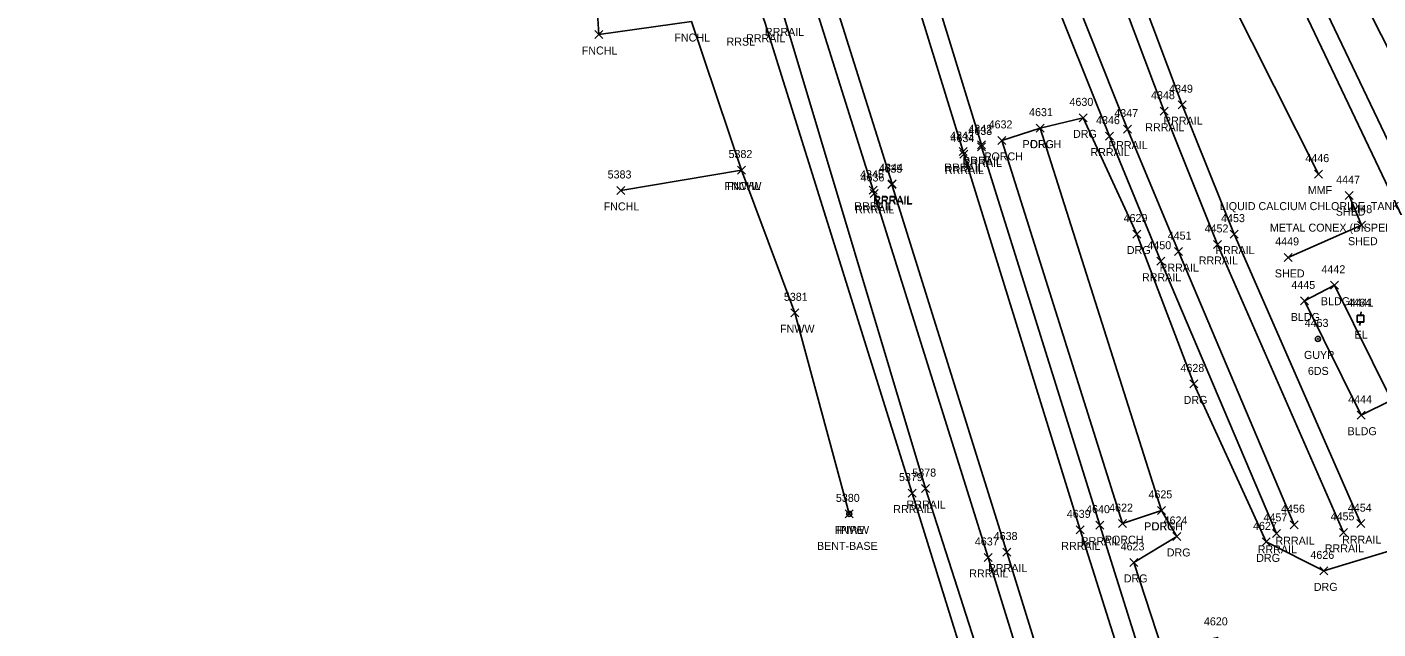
# Model space of a CAD drawing. Extents: x 1462668 to 1465147, y 550359 to 557351.
# Drawn here: x 1463609.8 to 1463947.5, y 555056.5 to 555207 of the extents above; entities that cross this region are included whole.
import ezdxf

# ---------------------------------------------------------------- set-up
doc = ezdxf.new("R2010")
doc.units = 0
for name, color, linetype in [('L_A', 7, 'Continuous'), ('L_C', 7, 'Continuous'), ('L_I', 7, 'Continuous'), ('L_TIC', 7, 'Continuous'), ('LBC', 7, 'Continuous'), ('LBF', 7, 'Continuous'), ('LDEFAULT', 7, 'Continuous'), ('LFNC', 7, 'Continuous'), ('M_A', 7, 'Continuous'), ('M_C', 7, 'Continuous'), ('M_I', 7, 'Continuous'), ('MPIP', 7, 'Continuous'), ('R_A', 7, 'Continuous'), ('R_I', 7, 'Continuous'), ('R_TIC', 7, 'Continuous'), ('RDG', 7, 'Continuous'), ('RR', 7, 'Continuous'), ('U_A', 7, 'Continuous'), ('U_C', 7, 'Continuous'), ('U_I', 7, 'Continuous'), ('UEPT', 7, 'Continuous'), ('UPGW', 7, 'Continuous')]:
    doc.layers.add(name, color=color, linetype=linetype)

msp = doc.modelspace()

# ---------------------------------------------------------------- linework, layer by layer
at = {"layer": 'L_TIC'}
for points in [[(1463751.75, 555204.1), (1463753.75, 555206.1)], [(1463753.75, 555204.1), (1463751.75, 555206.1)], [(1463862.04, 555180.69), (1463864.04, 555182.69)], [(1463864.04, 555180.69), (1463862.04, 555182.69)], [(1463852.49, 555177.63), (1463854.49, 555179.63)], [(1463854.49, 555177.63), (1463852.49, 555179.63)], [(1463852.49, 555177.63), (1463854.49, 555179.63)], [(1463854.49, 555177.63), (1463852.49, 555179.63)], [(1463787.44, 555170.22), (1463789.44, 555172.22)], [(1463789.44, 555170.22), (1463787.44, 555172.22)], [(1463787.44, 555170.22), (1463789.44, 555172.22)], [(1463789.44, 555170.22), (1463787.44, 555172.22)], [(1463787.44, 555170.22), (1463789.44, 555172.22)], [(1463789.44, 555170.22), (1463787.44, 555172.22)], [(1463931.68, 555169.2), (1463933.68, 555171.2)], [(1463933.68, 555169.2), (1463931.68, 555171.2)], [(1463757.22, 555165.12), (1463759.22, 555167.12)], [(1463759.22, 555165.12), (1463757.22, 555167.12)], [(1463939.33, 555163.82), (1463941.33, 555165.82)], [(1463941.33, 555163.82), (1463939.33, 555165.82)], [(1463942.37, 555156.44), (1463944.37, 555158.44)], [(1463944.37, 555156.44), (1463942.37, 555158.44)], [(1463924.09, 555148.38), (1463926.09, 555150.38)], [(1463926.09, 555148.38), (1463924.09, 555150.38)], [(1463935.65, 555141.43), (1463937.65, 555143.43)], [(1463937.65, 555141.43), (1463935.65, 555143.43)], [(1463935.65, 555141.43), (1463937.65, 555143.43)], [(1463937.65, 555141.43), (1463935.65, 555143.43)], [(1463928.12, 555137.49), (1463930.12, 555139.49)], [(1463930.12, 555137.49), (1463928.12, 555139.49)], [(1463928.12, 555137.49), (1463930.12, 555139.49)], [(1463930.12, 555137.49), (1463928.12, 555139.49)], [(1463800.71, 555134.53), (1463802.71, 555136.53)], [(1463802.71, 555134.53), (1463800.71, 555136.53)], [(1463942.32, 555108.94), (1463944.32, 555110.94)], [(1463944.32, 555108.94), (1463942.32, 555110.94)], [(1463814.35, 555084.27), (1463816.35, 555086.27)], [(1463816.35, 555084.27), (1463814.35, 555086.27)], [(1463892.44, 555085.15), (1463894.44, 555087.15)], [(1463894.44, 555085.15), (1463892.44, 555087.15)], [(1463882.62, 555081.83), (1463884.62, 555083.83)], [(1463884.62, 555081.83), (1463882.62, 555083.83)], [(1463882.62, 555081.83), (1463884.62, 555083.83)], [(1463884.62, 555081.83), (1463882.62, 555083.83)]]:
    msp.add_lwpolyline(points, dxfattribs=at)
at = {"layer": 'LBC'}
for points in [[(1463940.33, 555164.82), (1463943.37, 555157.44), (1463925.09, 555149.38)], [(1463936.65, 555142.43), (1463950.91, 555113.66), (1463943.32, 555109.94), (1463929.12, 555138.49)], [(1463936.65, 555142.43), (1463929.12, 555138.49)]]:
    msp.add_lwpolyline(points, dxfattribs=at)
at = {"layer": 'LBF'}
for points in [[(1463883.62, 555082.83), (1463893.44, 555086.15), (1463863.04, 555181.69), (1463853.49, 555178.63)], [(1463883.62, 555082.83), (1463853.49, 555178.63)]]:
    msp.add_lwpolyline(points, dxfattribs=at)
at = {"layer": 'LDEFAULT'}
msp.add_lwpolyline([(1463932.68, 555170.2), (1463910.48, 555214.3)], dxfattribs=at)
at = {"layer": 'LFNC'}
for points in [[(1463788.44, 555171.22), (1463775.88, 555208.34), (1463752.75, 555205.1), (1463750.07, 555247.83)], [(1463788.44, 555171.22), (1463758.22, 555166.12)], [(1463815.35, 555085.27), (1463801.71, 555135.53), (1463788.44, 555171.22)]]:
    msp.add_lwpolyline(points, dxfattribs=at)
at = {"layer": 'MPIP'}
for radius in [0.625, 0.0833]:
    msp.add_circle((1463815.35, 555085.27), radius, dxfattribs=at)
at = {"layer": 'R_TIC'}
for points in [[(1463893.04, 555184.93), (1463895.04, 555186.93)], [(1463895.04, 555184.93), (1463893.04, 555186.93)], [(1463897.57, 555186.55), (1463899.57, 555188.55)], [(1463899.57, 555186.55), (1463897.57, 555188.55)], [(1463872.79, 555183.26), (1463874.79, 555185.26)], [(1463874.79, 555183.26), (1463872.79, 555185.26)], [(1463862.04, 555180.69), (1463864.04, 555182.69)], [(1463864.04, 555180.69), (1463862.04, 555182.69)], [(1463879.36, 555178.69), (1463881.36, 555180.69)], [(1463881.36, 555178.69), (1463879.36, 555180.69)], [(1463883.86, 555180.45), (1463885.86, 555182.45)], [(1463885.86, 555180.45), (1463883.86, 555182.45)], [(1463842.81, 555174.84), (1463844.81, 555176.84)], [(1463844.81, 555174.84), (1463842.81, 555176.84)], [(1463847.38, 555176.53), (1463849.38, 555178.53)], [(1463849.38, 555176.53), (1463847.38, 555178.53)], [(1463847.44, 555176), (1463849.44, 555178)], [(1463849.44, 555176), (1463847.44, 555178)], [(1463842.97, 555174.21), (1463844.97, 555176.21)], [(1463844.97, 555174.21), (1463842.97, 555176.21)], [(1463820.31, 555165.17), (1463822.31, 555167.17)], [(1463822.31, 555165.17), (1463820.31, 555167.17)], [(1463824.99, 555166.57), (1463826.99, 555168.57)], [(1463826.99, 555166.57), (1463824.99, 555168.57)], [(1463825.09, 555166.8), (1463827.09, 555168.8)], [(1463827.09, 555166.8), (1463825.09, 555168.8)], [(1463820.55, 555164.37), (1463822.55, 555166.37)], [(1463822.55, 555164.37), (1463820.55, 555166.37)], [(1463886.25, 555154.23), (1463888.25, 555156.23)], [(1463888.25, 555154.23), (1463886.25, 555156.23)], [(1463906.43, 555151.62), (1463908.43, 555153.62)], [(1463908.43, 555151.62), (1463906.43, 555153.62)], [(1463910.56, 555154.2), (1463912.56, 555156.2)], [(1463912.56, 555154.2), (1463910.56, 555156.2)], [(1463896.64, 555149.83), (1463898.64, 555151.83)], [(1463898.64, 555149.83), (1463896.64, 555151.83)], [(1463892.23, 555147.43), (1463894.23, 555149.43)], [(1463894.23, 555147.43), (1463892.23, 555149.43)], [(1463900.44, 555116.76), (1463902.44, 555118.76)], [(1463902.44, 555116.76), (1463900.44, 555118.76)], [(1463833.38, 555090.6), (1463835.38, 555092.6)], [(1463835.38, 555090.6), (1463833.38, 555092.6)], [(1463830.06, 555089.47), (1463832.06, 555091.47)], [(1463832.06, 555089.47), (1463830.06, 555091.47)], [(1463892.44, 555085.15), (1463894.44, 555087.15)], [(1463894.44, 555085.15), (1463892.44, 555087.15)], [(1463872.04, 555080.28), (1463874.04, 555082.28)], [(1463874.04, 555080.28), (1463872.04, 555082.28)], [(1463876.95, 555081.45), (1463878.95, 555083.45)], [(1463878.95, 555081.45), (1463876.95, 555083.45)], [(1463925.6, 555081.57), (1463927.6, 555083.57)], [(1463927.6, 555081.57), (1463925.6, 555083.57)], [(1463942.25, 555081.83), (1463944.25, 555083.83)], [(1463944.25, 555081.83), (1463942.25, 555083.83)], [(1463896.23, 555078.63), (1463898.23, 555080.63)], [(1463898.23, 555078.63), (1463896.23, 555080.63)], [(1463918.59, 555077.27), (1463920.59, 555079.27)], [(1463920.59, 555077.27), (1463918.59, 555079.27)], [(1463921.16, 555079.4), (1463923.16, 555081.4)], [(1463923.16, 555079.4), (1463921.16, 555081.4)], [(1463937.93, 555079.65), (1463939.93, 555081.65)], [(1463939.93, 555079.65), (1463937.93, 555081.65)], [(1463849.06, 555073.38), (1463851.06, 555075.38)], [(1463851.06, 555073.38), (1463849.06, 555075.38)], [(1463853.77, 555074.73), (1463855.77, 555076.73)], [(1463855.77, 555074.73), (1463853.77, 555076.73)], [(1463885.49, 555072.14), (1463887.49, 555074.14)], [(1463887.49, 555072.14), (1463885.49, 555074.14)], [(1463932.98, 555070.02), (1463934.98, 555072.02)], [(1463934.98, 555070.02), (1463932.98, 555072.02)]]:
    msp.add_lwpolyline(points, dxfattribs=at)
at = {"layer": 'RDG'}
for points in [[(1463952.41, 555076.59), (1463933.98, 555071.02), (1463919.59, 555078.27), (1463901.44, 555117.76), (1463887.25, 555155.23), (1463873.79, 555184.26), (1463863.04, 555181.69)], [(1463958.37, 555037.25), (1463936.32, 555035.08), (1463915.79, 555028.49), (1463907.39, 555054.41), (1463893.63, 555051.23), (1463886.49, 555073.14), (1463897.23, 555079.63), (1463893.44, 555086.15)]]:
    msp.add_lwpolyline(points, dxfattribs=at)
at = {"layer": 'RR'}
for points in [[(1463452.29, 556399.95), (1463497.45, 556252.55), (1463536.87, 556125.13), (1463559.44, 556051.72), (1463609.03, 555892.1), (1463628.98, 555828.76), (1463638.23, 555801.69), (1463650.08, 555771.85), (1463660.17, 555749.93), (1463672.27, 555721.97), (1463682.4, 555694.55), (1463717.94, 555583.41), (1463735.76, 555525.64), (1463763.54, 555435.87), (1463784.43, 555367.81), (1463820.27, 555252.31), (1463843.81, 555175.84), (1463843.97, 555175.21), (1463873.04, 555081.28), (1463903.09, 554986.35)], [(1463457.08, 556400.94), (1463502.23, 556254.01), (1463520.47, 556194.57), (1463541.51, 556126.54), (1463564.15, 556052.98), (1463586.06, 555983.65), (1463613.76, 555893.64), (1463633.52, 555829.96), (1463642.44, 555804.5), (1463654.17, 555774.55), (1463664.49, 555752.05), (1463676.6, 555724.22), (1463687.08, 555696.18), (1463722.45, 555584.97), (1463740.37, 555527.27), (1463768.14, 555437.45), (1463788.82, 555369.5), (1463824.75, 555254.42), (1463848.38, 555177.53), (1463848.44, 555177), (1463877.95, 555082.45), (1463907.74, 554987.88)], [(1463442.74, 556395.94), (1463488.6, 556249.11), (1463529.74, 556117.02), (1463572.82, 555978.5), (1463585.63, 555937.65), (1463596.03, 555904.23), (1463633.49, 555784.66), (1463672.64, 555658.35), (1463710.59, 555536.66), (1463747.52, 555418.1), (1463780.06, 555313.88), (1463826.09, 555167.8), (1463825.99, 555167.57), (1463854.77, 555075.73), (1463884.96, 554978.2)], [(1463438.37, 556393.48), (1463483.91, 556247.77), (1463525.3, 556114.77), (1463568.13, 555976.96), (1463580.9, 555936.2), (1463591.21, 555903.11), (1463628.7, 555782.9), (1463668.19, 555656.69), (1463705.56, 555535.16), (1463742.77, 555417.12), (1463775.39, 555312.32), (1463821.31, 555166.17), (1463821.55, 555165.37), (1463850.06, 555074.38), (1463880.04, 554977.58)], [(1463664.49, 555752.05), (1463678.11, 555724.67), (1463691.6, 555698.13), (1463697.76, 555685.2), (1463709.66, 555658.04), (1463719.26, 555630.81), (1463733.28, 555589.61), (1463753.79, 555532.54), (1463786.2, 555444.26), (1463810.8, 555376.27), (1463831.06, 555320.63), (1463851.61, 555265.5), (1463869.18, 555221.12), (1463884.86, 555181.45), (1463897.64, 555150.83), (1463926.6, 555082.57)], [(1463660.17, 555749.93), (1463673.57, 555722.6), (1463687.08, 555696.18), (1463693.29, 555683.15), (1463705.3, 555655.56), (1463714.84, 555628.95), (1463728.82, 555587.51), (1463749.02, 555530.98), (1463781.53, 555442.53), (1463805.95, 555375.13), (1463826.64, 555318.26), (1463847.08, 555263.8), (1463864.63, 555219.02), (1463880.36, 555179.69), (1463893.23, 555148.43), (1463922.16, 555080.4)], [(1463693.29, 555683.15), (1463706.32, 555656.25), (1463719.26, 555630.81), (1463738.3, 555592.1), (1463754.94, 555555.21), (1463768.77, 555520.44), (1463776.2, 555501.13), (1463795.15, 555449.79), (1463815.91, 555394.26), (1463841.16, 555327.36), (1463863.25, 555268.2), (1463879.34, 555225.14), (1463894.04, 555185.93), (1463907.43, 555152.62), (1463938.93, 555080.65)], [(1463697.76, 555685.2), (1463710.85, 555658.55), (1463723.68, 555632.75), (1463742.84, 555594.32), (1463759.37, 555557.32), (1463773.18, 555522.79), (1463781.07, 555501.92), (1463799.76, 555451.53), (1463820.57, 555395.15), (1463845.63, 555328.97), (1463867.69, 555270.13), (1463883.9, 555226.62), (1463898.57, 555187.55), (1463911.56, 555155.2), (1463943.25, 555082.83)], [(1463738.3, 555592.1), (1463756.39, 555555.83), (1463773.18, 555522.79), (1463783.39, 555502.23), (1463795.59, 555478.87), (1463816.57, 555437.48), (1463830.94, 555409.51), (1463848.79, 555374.55), (1463899.55, 555272.92), (1463973.09, 555118.65), (1463983.69, 555094.87), (1463985.23, 555091.39), (1463997, 555065), (1464011.61, 555036.65), (1464026.5, 555008.18), (1464046.45, 554964.72), (1464065.66, 554916.67), (1464082.8, 554871.21), (1464093.87, 554842.43), (1464100.4, 554825.05), (1464129.92, 554747.44), (1464153.38, 554685.33), (1464180.48, 554613.64)], [(1463742.84, 555594.32), (1463760.75, 555558.08), (1463777.72, 555524.42), (1463787.9, 555504.12), (1463799.93, 555481.15), (1463819.96, 555441.9), (1463835.07, 555412.08), (1463853.2, 555376.47), (1463903.47, 555275.99), (1463977.02, 555121.98), (1463987.14, 555099.63), (1463989.7, 555093.34), (1464001.63, 555067.05), (1464016.17, 555038.45), (1464031.3, 555009.85), (1464051, 554966.45), (1464070.2, 554918.71), (1464087.5, 554872.76), (1464098.32, 554844.67), (1464105, 554826.89), (1464134.6, 554748.85), (1464158.08, 554686.95), (1464184.75, 554615.39)], [(1463795.59, 555478.87), (1463818.35, 555438.44), (1463835.07, 555412.08), (1463856.18, 555378.13), (1463905.6, 555288.89), (1463984.61, 555133.81), (1463997.43, 555108.79), (1464030.1, 555046.89), (1464051.29, 555007.39), (1464069.23, 554974.41), (1464094.51, 554929.11), (1464121.14, 554880.83), (1464131.94, 554858.78), (1464139.09, 554839.52), (1464165.13, 554755.41), (1464177.59, 554713.72), (1464209.39, 554609.15)], [(1464068.04, 554374.98), (1464055.46, 554404.32), (1464039.01, 554443.8), (1464024.09, 554484.31), (1464013.79, 554515.47), (1464000.85, 554558.32), (1464006.38, 554539.99), (1463979.74, 554627.83), (1463964.61, 554676.43), (1463938.98, 554759.99), (1463909.59, 554854.5), (1463881.48, 554944.94), (1463834.38, 555091.6), (1463798.97, 555209.76), (1463789, 555236.67), (1463775.2, 555267.76), (1463763.71, 555290.58), (1463750.83, 555310.72), (1463723.18, 555347), (1463703.12, 555368.52), (1463694.48, 555375.82), (1463665.3, 555397.88), (1463641.61, 555412.58), (1463616.53, 555425.74)], [(1463876.84, 554943.34), (1463831.06, 555090.47), (1463794.28, 555208.18), (1463784.21, 555235.43), (1463776.02, 555255.17), (1463770.57, 555266.81), (1463759.57, 555288.01), (1463746.98, 555307.68), (1463719.99, 555343.69), (1463700.47, 555364.49), (1463691.58, 555371.79), (1463662.59, 555393.77), (1463639.58, 555408.05), (1463614.77, 555421.05)]]:
    msp.add_lwpolyline(points, dxfattribs=at)
at = {"layer": 'UEPT'}
for p, q in [((1463942.28, 555133.27), (1463942.28, 555134.94)), ((1463942.28, 555134.94), (1463943.95, 555134.94)), ((1463943.95, 555133.27), (1463942.28, 555133.27)), ((1463942.3, 555133.23), (1463942.3, 555134.9)), ((1463942.3, 555134.9), (1463943.97, 555134.9)), ((1463943.97, 555133.23), (1463942.3, 555133.23)), ((1463942.87, 555132.44), (1463943.12, 555133.27)), ((1463942.89, 555132.4), (1463943.14, 555133.23)), ((1463943.28, 555135.77), (1463943.12, 555134.94)), ((1463943.12, 555134.1), (1463943.12, 555134.1)), ((1463943.3, 555135.73), (1463943.14, 555134.9)), ((1463943.14, 555134.07), (1463943.14, 555134.07)), ((1463943.95, 555134.94), (1463943.95, 555133.27)), ((1463943.97, 555134.9), (1463943.97, 555133.23))]:
    msp.add_line(p, q, dxfattribs=at)
at = {"layer": 'UPGW'}
for radius in [0.625, 0.0833]:
    msp.add_circle((1463932.5, 555129.01), radius, dxfattribs=at)

# ---------------------------------------------------------------- texts
at = {"layer": 'L_A'}
for s, p in [('FNCHL', (1463771.63, 555203.34)), ('FNCHL', (1463748.49, 555200.1)), ('PORCH', (1463858.67, 555176.69)), ('PORCH', (1463849.12, 555173.63)), ('PORCH', (1463849.12, 555173.63)), ('FNCHL', (1463784.19, 555166.22)), ('FNCHL', (1463784.19, 555166.22)), ('FNWW', (1463784.79, 555166.22)), ('MMF', (1463929.96, 555165.2)), ('FNCHL', (1463753.96, 555161.12)), ('SHED', (1463936.96, 555159.82)), ('SHED', (1463940.01, 555152.44)), ('SHED', (1463921.73, 555144.38)), ('BLDG', (1463933.24, 555137.43)), ('BLDG', (1463933.24, 555137.43)), ('BLDG', (1463925.71, 555133.49)), ('BLDG', (1463925.71, 555133.49)), ('FNWW', (1463798.05, 555130.53)), ('BLDG', (1463939.91, 555104.94)), ('FNWW', (1463811.7, 555080.27)), ('PORCH', (1463889.07, 555081.15)), ('PORCH', (1463879.24, 555077.83)), ('PORCH', (1463879.24, 555077.83))]:
    msp.add_text(s, height=2, dxfattribs=at).set_placement(p)
at = {"layer": 'L_C'}
for s, p in [('LIQUID CALCIUM CHLORIDE  TANK', (1463907.98, 555161.2)), ('METAL CONEX (DISPENSER)', (1463920.48, 555155.82))]:
    msp.add_text(s, height=2, dxfattribs=at).set_placement(p)
at = {"layer": 'L_I'}
for s, p in [('4631', (1463860.3, 555184.69)), ('4632', (1463850.19, 555181.63)), ('4632', (1463850.19, 555181.63)), ('5382', (1463785.18, 555174.22)), ('5382', (1463785.18, 555174.22)), ('5382', (1463785.18, 555174.22)), ('4446', (1463929.36, 555173.2)), ('5383', (1463754.96, 555169.12)), ('4447', (1463937.07, 555167.82)), ('4448', (1463940.11, 555160.44)), ('4449', (1463921.83, 555152.38)), ('4442', (1463933.39, 555145.43)), ('4442', (1463933.39, 555145.43)), ('4445', (1463925.86, 555141.49)), ('4445', (1463925.86, 555141.49)), ('5381', (1463799.01, 555138.53)), ('4444', (1463940.06, 555112.94)), ('5380', (1463812.01, 555088.27)), ('4625', (1463890.14, 555089.15)), ('4622', (1463880.31, 555085.83)), ('4622', (1463880.31, 555085.83))]:
    msp.add_text(s, height=2, dxfattribs=at).set_placement(p)
at = {"layer": 'M_A'}
msp.add_text('IPIPE', height=2, dxfattribs=at).set_placement((1463812.19, 555080.27))
at = {"layer": 'M_C'}
msp.add_text('BENT-BASE', height=2, dxfattribs=at).set_placement((1463807.29, 555076.27))
at = {"layer": 'M_I'}
msp.add_text('5380', height=2, dxfattribs=at).set_placement((1463812.01, 555088.27))
at = {"layer": 'R_A'}
for s, p in [('RRSL', (1463784.68, 555202.32)), ('RRRAIL', (1463789.57, 555203.18)), ('RRRAIL', (1463789.57, 555203.18)), ('RRRAIL', (1463794.27, 555204.76)), ('RRRAIL', (1463794.27, 555204.76)), ('RRRAIL', (1463893.86, 555182.55)), ('DRG', (1463871.28, 555179.26)), ('RRRAIL', (1463889.34, 555180.93)), ('DRG', (1463860.53, 555176.69)), ('RRRAIL', (1463875.65, 555174.69)), ('RRRAIL', (1463880.15, 555176.45)), ('RRRAIL', (1463843.67, 555172.53)), ('RRRAIL', (1463843.73, 555172)), ('RRRAIL', (1463839.1, 555170.84)), ('RRRAIL', (1463839.26, 555170.21)), ('RRRAIL', (1463816.6, 555161.17)), ('RRRAIL', (1463821.28, 555162.57)), ('RRRAIL', (1463821.38, 555162.8)), ('RRRAIL', (1463816.84, 555160.37)), ('DRG', (1463884.74, 555150.23)), ('RRRAIL', (1463902.72, 555147.62)), ('RRRAIL', (1463906.85, 555150.2)), ('RRRAIL', (1463892.93, 555145.83)), ('RRRAIL', (1463888.52, 555143.43)), ('DRG', (1463898.93, 555112.76)), ('RRRAIL', (1463826.35, 555085.47)), ('RRRAIL', (1463829.67, 555086.6)), ('DRG', (1463890.93, 555081.15)), ('RRRAIL', (1463873.25, 555077.45)), ('RRRAIL', (1463921.89, 555077.57)), ('RRRAIL', (1463938.54, 555077.83)), ('RRRAIL', (1463868.34, 555076.28)), ('DRG', (1463894.72, 555074.63)), ('DRG', (1463917.07, 555073.27)), ('RRRAIL', (1463917.45, 555075.4)), ('RRRAIL', (1463934.22, 555075.65)), ('RRRAIL', (1463850.06, 555070.73)), ('RRRAIL', (1463845.35, 555069.38)), ('DRG', (1463883.98, 555068.14)), ('DRG', (1463931.47, 555066.02))]:
    msp.add_text(s, height=2, dxfattribs=at).set_placement(p)
at = {"layer": 'R_I'}
for s, p in [('4348', (1463890.78, 555188.93)), ('4349', (1463895.3, 555190.55)), ('4631', (1463860.3, 555184.69)), ('4630', (1463870.4, 555187.26)), ('4346', (1463877.04, 555182.69)), ('4347', (1463881.6, 555184.45)), ('4343', (1463840.55, 555178.84)), ('4634', (1463840.66, 555178.21)), ('4342', (1463845.12, 555180.53)), ('4633', (1463845.13, 555180)), ('4345', (1463818.05, 555169.17)), ('4636', (1463818.18, 555168.37)), ('4635', (1463822.68, 555170.57)), ('4344', (1463822.83, 555170.8)), ('4629', (1463883.93, 555158.23)), ('4453', (1463908.3, 555158.2)), ('4452', (1463904.17, 555155.62)), ('4450', (1463889.88, 555151.43)), ('4451', (1463894.95, 555153.83)), ('4628', (1463898.14, 555120.76)), ('5378', (1463831.12, 555094.6)), ('5379', (1463827.79, 555093.47)), ('4625', (1463890.14, 555089.15)), ('4639', (1463869.73, 555084.28)), ('4640', (1463874.56, 555085.45)), ('4457', (1463918.9, 555083.4)), ('4456', (1463923.29, 555085.57)), ('4455', (1463935.67, 555083.65)), ('4454', (1463939.99, 555085.83)), ('4624', (1463893.93, 555082.63)), ('4627', (1463916.28, 555081.27)), ('4637', (1463846.75, 555077.38)), ('4638', (1463851.46, 555078.73)), ('4623', (1463883.18, 555076.14)), ('4626', (1463930.62, 555074.02)), ('4620', (1463904, 555057.41))]:
    msp.add_text(s, height=2, dxfattribs=at).set_placement(p)
at = {"layer": 'U_A'}
for s, p in [('EL', (1463941.65, 555129.1)), ('EL', (1463941.67, 555129.07)), ('GUYP', (1463929.01, 555124.01))]:
    msp.add_text(s, height=2, dxfattribs=at).set_placement(p)
at = {"layer": 'U_C'}
msp.add_text('6DS', height=2, dxfattribs=at).set_placement((1463929.99, 555120.01))
at = {"layer": 'U_I'}
for s, p in [('4464', (1463939.83, 555137.07)), ('4441', (1463940.43, 555137.1)), ('4463', (1463929.19, 555132.01))]:
    msp.add_text(s, height=2, dxfattribs=at).set_placement(p)

doc.saveas('drawing.dxf')
